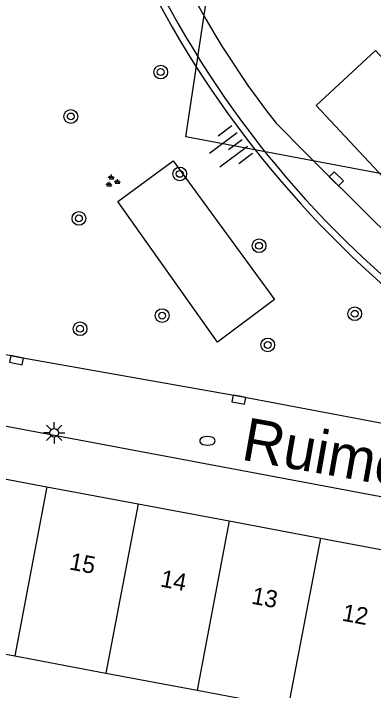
# Model space of a CAD drawing. Extents: x 124000 to 128010, y 398999 to 403000.
# Drawn here: x 126655.08 to 126676.06, y 399713.86 to 399753.3 of the extents above; entities that cross this region are included whole.
import ezdxf

# ---------------------------------------------------------------- set-up
doc = ezdxf.new("R2010")
doc.units = 0
for name, color, linetype in [('gg-afsc-muur', 7, 'Continuous'), ('gg-anno-huisnummerreeks BGT', 7, 'Continuous'), ('gg-anno-openbare ruimte label', 7, 'Continuous'), ('gg-bbg-hoofdgebouw', 7, 'Continuous'), ('gg-bbg-tussenscheiding', 7, 'Continuous'), ('gg-knt-verharding', 7, 'Continuous'), ('gg-kwrk-duiker nz buis', 7, 'Continuous'), ('gt-grn-groengrens', 7, 'Continuous'), ('gt-symb-boom', 7, 'Continuous'), ('gt-symb-brandkraan', 7, 'Continuous'), ('gt-symb-groenvak', 7, 'Continuous'), ('gt-symb-kolk', 7, 'Continuous'), ('gt-symb-lichtmast', 7, 'Continuous'), ('gt-symb-talud symbool', 7, 'Continuous')]:
    doc.layers.add(name, color=color, linetype=linetype)

# ---------------------------------------------------------------- blocks, each defined once
blk = doc.blocks.new('gt0-BR')
at = {"layer": 'gt-symb-brandkraan'}
for centre, radius, start, end in [((-0.244, 0), 0.206, 107.5669, 252.4331), ((0.599, -2.664), 3, 106.892, 107.5669), ((0, -0.691), 0.938, 73.108, 106.892), ((-0.599, -2.664), 3, 72.4331, 73.108), ((0.244, 0), 0.206, 287.567, 72.4331), ((0.599, 2.664), 3, 252.4331, 253.108), ((0, 0.691), 0.938, 253.108, 286.8921), ((-0.599, 2.664), 3, 286.8921, 287.567)]:
    blk.add_arc(centre, radius, start, end, dxfattribs=at)
blk = doc.blocks.new('gt0-KOLK')
at = {"layer": 'gt-symb-kolk'}
blk.add_lwpolyline([(0, 0), (0.375, 0), (0.375, 0.4), (-0.375, 0.4), (-0.375, 0), (0, 0)], dxfattribs=at)
blk = doc.blocks.new('gt0-BOOM')
at = {"layer": 'gt-symb-boom'}
for radius in [0.4, 0.2]:
    blk.add_circle((0, 0), radius, dxfattribs=at)
blk = doc.blocks.new('gt0-LMAST')
at = {"layer": 'gt-symb-lichtmast'}
for p, q in [((-0.182, 0.173), (-0.447, 0.438)), ((-0.005, 0.246), (-0.005, 0.621)), ((0.172, 0.173), (0.437, 0.438)), ((-0.255, -0.004), (-0.63, -0.004)), ((-0.182, -0.181), (-0.447, -0.446)), ((-0.005, -0.254), (-0.005, -0.629)), ((0.437, -0.446), (0.172, -0.181)), ((0.245, -0.004), (0.62, -0.004))]:
    blk.add_line(p, q, dxfattribs=at)
blk.add_circle((-0.005, -0.004), 0.25, dxfattribs=at)
blk = doc.blocks.new('gt0-GRVAK')
at = {"layer": 'gt-symb-groenvak'}
for p, q in [((-0.11, 0.189), (-0.228, 0.24)), ((-0.182, 0.153), (0.088, 0.153)), ((-0.091, 0.211), (-0.156, 0.322)), ((-0.047, 0.214), (-0.047, 0.393)), ((-0.004, 0.211), (0.061, 0.322)), ((0.015, 0.189), (0.133, 0.24)), ((0.262, -0.052), (0.197, 0.059)), ((0.305, -0.049), (0.305, 0.13)), ((0.349, -0.052), (0.414, 0.059)), ((-0.245, -0.228), (-0.363, -0.177)), ((-0.318, -0.264), (-0.047, -0.264)), ((-0.226, -0.206), (-0.291, -0.095)), ((-0.183, -0.203), (-0.183, -0.024)), ((-0.139, -0.206), (-0.074, -0.095)), ((-0.12, -0.228), (-0.002, -0.177)), ((0.243, -0.074), (0.125, -0.023)), ((0.17, -0.11), (0.441, -0.11)), ((0.368, -0.074), (0.486, -0.023))]:
    blk.add_line(p, q, dxfattribs=at)
blk = doc.blocks.new('gt0-TALUD_1')
at = {"layer": 'gt-symb-talud symbool'}
for p, q in [((-1, -1), (-1, 0)), ((-0.5, -2), (-0.5, 0)), ((0, -1), (0, 0)), ((0.5, -2), (0.5, 0)), ((1, -1), (1, 0))]:
    blk.add_line(p, q, dxfattribs=at)

msp = doc.modelspace()

# ---------------------------------------------------------------- linework, layer by layer
at = {"layer": 'gg-afsc-muur'}
for centre, radius, start, end in [((126715.986, 399782.232), 59.597, 206.64319, 232.8201), ((126714.772, 399781.213), 57.634, 206.28095, 233.16097)]:
    msp.add_arc(centre, radius, start, end, dxfattribs=at)
at = {"layer": 'gg-bbg-hoofdgebouw'}
for p, q in [((126651.67, 399726.743), (126657.031, 399725.737)), ((126657.031, 399725.737), (126662.339, 399724.741)), ((126662.339, 399724.741), (126667.646, 399723.744)), ((126667.646, 399723.744), (126672.963, 399722.746)), ((126672.963, 399722.746), (126678.26, 399721.752)), ((126655.152, 399715.875), (126660.469, 399714.88)), ((126660.469, 399714.88), (126665.787, 399713.884)), ((126665.787, 399713.884), (126671.085, 399712.893))]:
    msp.add_line(p, q, dxfattribs=at)
msp.add_lwpolyline([(126649.513, 399714.825), (126649.654, 399714.798), (126650.036, 399716.832), (126655.152, 399715.875)], dxfattribs=at)
at = {"layer": 'gg-bbg-tussenscheiding'}
for p, q in [((126657.031, 399725.737), (126655.152, 399715.875)), ((126662.339, 399724.741), (126660.469, 399714.88)), ((126667.646, 399723.744), (126665.787, 399713.884)), ((126672.963, 399722.746), (126671.085, 399712.893))]:
    msp.add_line(p, q, dxfattribs=at)
at = {"layer": 'gg-knt-verharding'}
msp.add_line((126646.535, 399730.794), (126698.263, 399721.061), dxfattribs=at)
for points in [[(126655.557, 399777.762), (126648.977, 399734.6), (126655.293, 399733.299), (126668.247, 399731), (126690.456, 399726.808)], [(126681.762, 399745.135), (126678.323, 399741.97), (126672.722, 399747.936), (126676.176, 399751.138), (126681.762, 399745.135)], [(126693.131, 399726.304), (126692.11, 399729.912), (126691.305, 399730.384), (126687.965, 399732.116), (126686.444, 399732.968), (126683.638, 399734.601), (126682.894, 399735.084), (126682.148, 399735.624), (126681.383, 399736.249), (126680.44, 399737.086), (126678.318, 399739.06), (126676.071, 399741.227), (126672.113, 399745.157), (126670.389, 399746.905)]]:
    msp.add_lwpolyline(points, dxfattribs=at)
msp.add_arc((126710.826, 399778.668), 51.42, 185.562, 218.1493, dxfattribs=at)
at = {"layer": 'gg-kwrk-duiker nz buis'}
msp.add_lwpolyline([(126722.746, 399735.234), (126665.124, 399746.114), (126673.861, 399804.118)], dxfattribs=at)
at = {"layer": 'gt-grn-groengrens'}
msp.add_lwpolyline([(126661.164, 399742.352), (126664.392, 399744.714), (126670.297, 399736.644), (126666.963, 399734.164), (126661.164, 399742.352)], dxfattribs=at)

# ---------------------------------------------------------------- block references
at = {"layer": 'gt-symb-boom'}
for p in [(126663.662, 399749.891), (126658.421, 399747.303), (126664.769, 399743.959), (126658.892, 399741.367), (126669.39, 399739.77), (126663.745, 399735.704), (126674.969, 399735.809), (126658.96, 399734.941), (126669.9, 399733.991)]:
    msp.add_blockref('gt0-BOOM', p, dxfattribs=at)
at = {"layer": 'gt-symb-brandkraan'}
msp.add_blockref('gt0-BR', (126666.381, 399728.406), dxfattribs=at)
at = {"layer": 'gt-symb-groenvak'}
msp.add_blockref('gt0-GRVAK', (126660.836, 399743.524), dxfattribs=at)
at = {"layer": 'gt-symb-kolk'}
for p, rotation in [((126673.756, 399743.525), -43.761704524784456), ((126655.293, 399733.299), 168.3415983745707), ((126668.247, 399731), 169.92566726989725)]:
    msp.add_blockref('gt0-KOLK', p, dxfattribs=dict(at, rotation=rotation))
at = {"layer": 'gt-symb-lichtmast'}
msp.add_blockref('gt0-LMAST', (126657.455, 399728.875), dxfattribs=at)
at = {"layer": 'gt-symb-talud symbool', "xscale": 0.9994003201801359, "yscale": 0.9994003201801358, "rotation": -53.175966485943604}
msp.add_blockref('gt0-TALUD_1', (126668.412, 399745.972), dxfattribs=at)

# ---------------------------------------------------------------- texts
at = {"layer": 'gg-anno-huisnummerreeks BGT'}
for s, rotation, p in [('15', 349.4, (126658.289, 399720.923)), ('14', 349.3, (126663.596, 399719.927)), ('13', 349.4, (126668.907, 399718.929)), ('12', 349.4, (126674.183, 399717.939))]:
    msp.add_text(s, height=1, rotation=rotation, dxfattribs=at).set_placement(p)
at = {"layer": 'gg-anno-openbare ruimte label'}
msp.add_text('Ruimelplein', height=2.5, rotation=350, dxfattribs=at).set_placement((126668.291, 399727.32))

doc.saveas('drawing.dxf')
